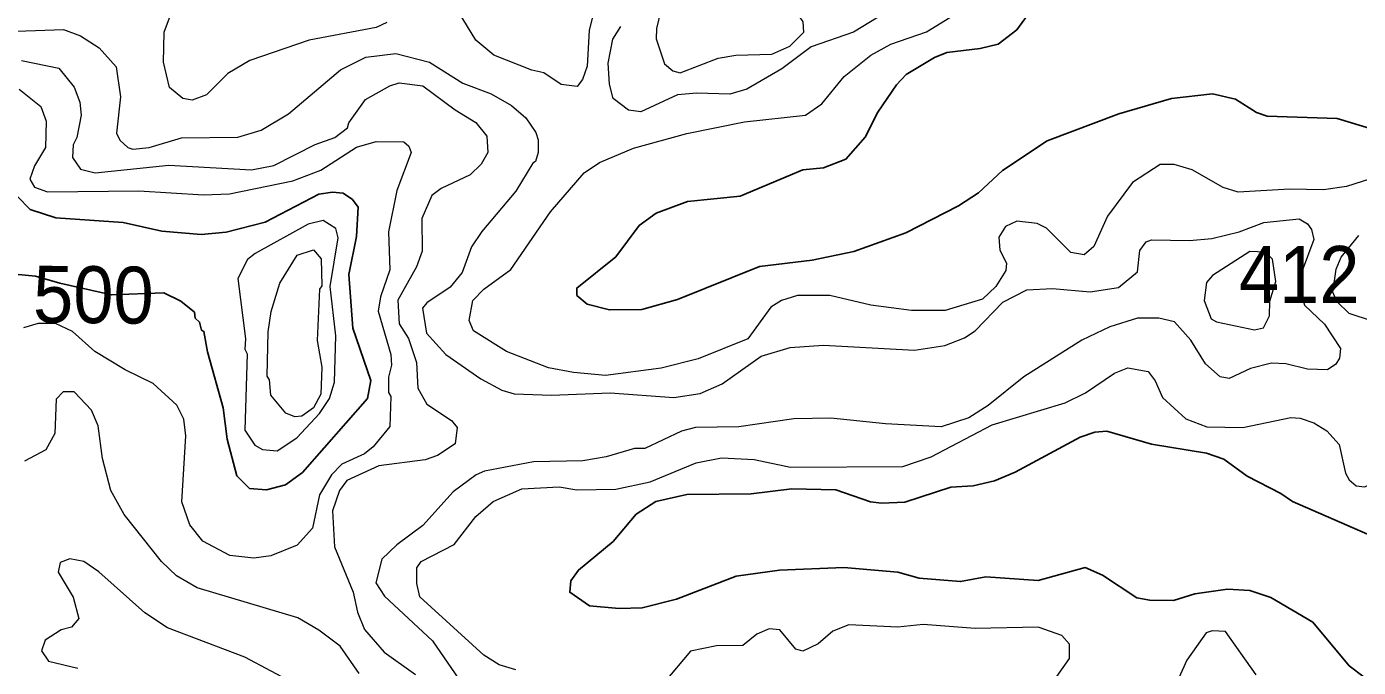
# Model space of a CAD drawing. Extents: x 763.2 to 816.8, y 7896.5 to 7952.7.
# Drawn here: x 782.642 to 786.389, y 7904.218 to 7906.02 of the extents above; entities that cross this region are included whole.
import ezdxf
from ezdxf.enums import TextEntityAlignment as Align

# ---------------------------------------------------------------- set-up
doc = ezdxf.new("R2010")
doc.units = 0
doc.header["$LTSCALE"] = 0.064
doc.layers.add('1', color=7, linetype='Continuous', lineweight=25)
doc.layers.add('2', color=7, linetype='Continuous', lineweight=13)
doc.layers.add('21', color=7, linetype='Continuous')
doc.layers.add('61', color=7, linetype='Continuous')

msp = doc.modelspace()

# ---------------------------------------------------------------- linework, layer by layer
at = {"layer": '1'}
for points in [[(785.5, 7906.1113), (785.4282, 7906.0118), (785.3751, 7905.9715), (785.3247, 7905.9586), (785.2308, 7905.9477), (785.1961, 7905.9335), (785.1166, 7905.8856), (785.0895, 7905.8569), (785.037, 7905.7802), (785.0009, 7905.7092), (784.9469, 7905.6476), (784.8838, 7905.6229), (784.8257, 7905.6178), (784.6498, 7905.5438), (784.5011, 7905.5287), (784.4132, 7905.4959), (784.3656, 7905.4614), (784.2997, 7905.3729), (784.1897, 7905.2849), (784.1901, 7905.2644), (784.2195, 7905.2397), (784.2816, 7905.2233), (784.373, 7905.225), (784.473, 7905.2531), (784.7039, 7905.3452), (784.8519, 7905.3633), (784.9693, 7905.3879), (785.1155, 7905.4405), (785.2634, 7905.5161), (785.3197, 7905.5532), (785.3872, 7905.6155), (785.5136, 7905.6994), (785.7147, 7905.7754), (785.8633, 7905.8183), (785.9781, 7905.8312), (786.0434, 7905.8164), (786.102, 7905.7792), (786.1321, 7905.7689), (786.3288, 7905.7624), (786.5118, 7905.7069)], [(782.6087, 7905.3237), (782.6671, 7905.3186), (782.7354, 7905.299), (782.8807, 7905.2658), (783.0287, 7905.2714), (783.0759, 7905.2477), (783.1141, 7905.2169), (783.1168, 7905.2004), (783.129, 7905.1891), (783.1342, 7905.167), (783.141, 7905.1632), (783.1508, 7905.1057), (783.1951, 7904.9479), (783.2069, 7904.86), (783.2334, 7904.7566), (783.2692, 7904.7213), (783.3171, 7904.7174), (783.3705, 7904.7316), (783.4188, 7904.7664), (783.6014, 7904.9743), (783.6109, 7905.0252), (783.5598, 7905.1719), (783.5489, 7905.3227), (783.5699, 7905.4296), (783.5747, 7905.5129), (783.5595, 7905.5343)], [(783.2035, 7905.4419), (783.1329, 7905.4355), (783.0228, 7905.4452), (782.9136, 7905.4698), (782.7249, 7905.4826), (782.6521, 7905.5058), (782.6154, 7905.5439)], [(783.5595, 7905.5343), (783.533, 7905.5519), (783.5026, 7905.5551), (783.464, 7905.5487), (783.3136, 7905.4704), (783.2035, 7905.4419)], [(786.4141, 7904.5923), (786.2029, 7904.6843), (786.1708, 7904.7075), (786.0762, 7904.7556), (786.0105, 7904.8032), (785.9613, 7904.8209), (785.8071, 7904.8459), (785.6814, 7904.8827), (785.6474, 7904.8794), (785.6064, 7904.8658), (785.4236, 7904.7671), (785.3646, 7904.7423), (785.3054, 7904.729), (785.2418, 7904.7246), (785.1125, 7904.6826), (785.0475, 7904.6794), (785.0163, 7904.684), (784.9186, 7904.7171), (784.7952, 7904.7204), (784.6806, 7904.7058), (784.4994, 7904.704), (784.4126, 7904.685), (784.3568, 7904.6489), (784.2926, 7904.5721), (784.1947, 7904.4918), (784.1736, 7904.4613), (784.1704, 7904.4292), (784.2257, 7904.3915), (784.3096, 7904.3836), (784.3737, 7904.3852), (784.4707, 7904.4094), (784.6383, 7904.4741), (784.7599, 7904.4918), (784.9416, 7904.4985), (785.0928, 7904.4855), (785.1527, 7904.469), (785.2694, 7904.4592), (785.3407, 7904.4723), (785.4879, 7904.4625), (785.6197, 7904.4985), (785.6687, 7904.477), (785.765, 7904.4135), (785.8018, 7904.4068), (785.8685, 7904.4065), (785.9285, 7904.4244), (786.0204, 7904.4376), (786.0835, 7904.4342), (786.1427, 7904.4143), (786.2608, 7904.345), (786.3628, 7904.2219), (786.4892, 7904.1265)]]:
    msp.add_lwpolyline(points, dxfattribs=at)
at = {"layer": '2'}
for points in [[(784.7261, 7906.0858), (784.6853, 7906.0929), (784.6018, 7906.125), (784.5566, 7906.1492), (784.4997, 7906.1938), (784.4796, 7906.1929), (784.4689, 7906.1856), (784.4429, 7906.137), (784.4144, 7906.0152), (784.4132, 7905.9865), (784.4364, 7905.9155), (784.4604, 7905.8958), (784.481, 7905.8907), (784.5874, 7905.9315), (784.6373, 7905.9398), (784.7391, 7905.9434), (784.7897, 7905.9658), (784.8289, 7906.0049), (784.8272, 7906.0339), (784.8165, 7906.0488)], [(783.4024, 7904.8633), (783.4665, 7904.9323), (783.4947, 7904.9742), (783.5088, 7905.0207), (783.5125, 7905.1502), (783.4961, 7905.289), (783.519, 7905.4263), (783.5123, 7905.4529), (783.4762, 7905.4746), (783.4343, 7905.4647), (783.2852, 7905.3822), (783.2637, 7905.365), (783.2366, 7905.312), (783.2576, 7905.1418), (783.2562, 7905.1127), (783.2627, 7905.1002), (783.2564, 7904.885), (783.2847, 7904.8432), (783.306, 7904.831), (783.3475, 7904.8273)], [(783.3289, 7904.9834), (783.3251, 7905.0265), (783.3186, 7905.0374), (783.3219, 7905.1623), (783.3298, 7905.2186), (783.3546, 7905.2983), (783.4032, 7905.3773), (783.4495, 7905.3923), (783.4713, 7905.3676), (783.473, 7905.2917), (783.4666, 7905.2817), (783.46, 7905.1372), (783.4731, 7905.0628), (783.4695, 7904.9868), (783.4492, 7904.948), (783.4165, 7904.9242), (783.3965, 7904.923), (783.3714, 7904.9326)], [(786.1475, 7905.3664), (786.1264, 7905.386), (786.0829, 7905.3874), (785.9783, 7905.3206), (785.9616, 7905.3005), (785.9548, 7905.2498), (785.9745, 7905.1988), (785.9895, 7905.19), (786.096, 7905.1676), (786.1218, 7905.1735), (786.1385, 7905.2069), (786.1391, 7905.2477), (786.1564, 7905.3037)]]:
    msp.add_lwpolyline(points, close=True, dxfattribs=at)
for points in [[(784.2493, 7906.1088), (784.2244, 7906.0095), (784.219, 7905.9096), (784.2062, 7905.8715), (784.191, 7905.8516), (784.1461, 7905.8577), (784.0969, 7905.8907), (784.0638, 7905.8975), (783.9564, 7905.9401), (783.9057, 7905.982), (783.8459, 7906.0809)], [(783.0818, 7905.8179), (783.0447, 7905.8492), (783.0278, 7905.9208), (783.0294, 7906.0045), (783.0499, 7906.0604)], [(784.1101, 7905.0609), (783.9921, 7905.1067), (783.8995, 7905.165), (783.8874, 7905.1939), (783.8976, 7905.2498), (783.9283, 7905.2823), (784.004, 7905.3372), (784.1157, 7905.4994), (784.2107, 7905.6091), (784.2541, 7905.6382), (784.3494, 7905.6781), (784.4993, 7905.7198), (784.6621, 7905.7528), (784.8338, 7905.7715), (784.8793, 7905.803), (784.9419, 7905.8801), (785.0167, 7905.9406), (785.0738, 7905.971), (785.1738, 7906.0062), (785.2513, 7906.0533)], [(782.56, 7906.0057), (782.746, 7906.0121), (782.7941, 7905.9948), (782.8468, 7905.9612), (782.8943, 7905.9069), (782.9061, 7905.8231), (782.8947, 7905.7205), (782.9046, 7905.7013), (782.9274, 7905.6804), (782.9415, 7905.6754), (782.9873, 7905.6803), (783.078, 7905.7078), (783.2364, 7905.7099), (783.3021, 7905.7295), (783.3789, 7905.7747), (783.5257, 7905.8986), (783.5961, 7905.9345), (783.6809, 7905.9444), (783.7754, 7905.92), (783.8698, 7905.8613), (783.9491, 7905.8315), (784.0067, 7905.7981), (784.0466, 7905.7639), (784.0747, 7905.7223), (784.0811, 7905.7024), (784.0812, 7905.666), (784.0742, 7905.641), (784.066, 7905.6363), (784.0182, 7905.558), (783.9233, 7905.4444), (783.8939, 7905.4006), (783.8677, 7905.3291), (783.8341, 7905.2871), (783.768, 7905.2435), (783.7561, 7905.2281), (783.767, 7905.1581), (783.822, 7905.0977), (783.9202, 7905.0294), (783.9792, 7904.9982), (784.0138, 7904.9874), (784.1189, 7904.9833), (784.2842, 7904.9899), (784.4631, 7904.9768), (784.5374, 7904.9882), (784.5985, 7905.0154), (784.7091, 7905.0931), (784.7905, 7905.1179), (784.8838, 7905.1246), (785.1402, 7905.11), (785.225, 7905.1231), (785.2803, 7905.1445), (785.3103, 7905.1643), (785.3887, 7905.2454), (785.4559, 7905.2799), (785.5281, 7905.284), (785.634, 7905.2743), (785.7134, 7905.2863), (785.7673, 7905.3308), (785.774, 7905.3903), (785.7921, 7905.4152), (785.8067, 7905.4203), (785.9134, 7905.4189)], [(783.6554, 7906.0319), (783.6256, 7906.0176), (783.4369, 7905.9825)], [(785.038, 7906.0474), (784.9685, 7906.0053), (784.8492, 7905.9639), (784.7667, 7905.9021), (784.6684, 7905.8449), (784.6209, 7905.83), (784.5274, 7905.833), (784.4731, 7905.8282), (784.3704, 7905.7806), (784.3355, 7905.7857), (784.2919, 7905.8185), (784.2816, 7905.8583), (784.2785, 7905.918), (784.2917, 7905.9851), (784.3141, 7906.0205)], [(783.4369, 7905.9825), (783.2703, 7905.9247), (783.208, 7905.8881), (783.1482, 7905.8286), (783.1082, 7905.8133), (783.0818, 7905.8179)], [(782.6276, 7905.925), (782.7333, 7905.9035), (782.7764, 7905.8505), (782.7919, 7905.8082), (782.7959, 7905.7715), (782.7834, 7905.7089), (782.7735, 7905.6875), (782.7717, 7905.6525), (782.7942, 7905.6199), (782.8354, 7905.6095), (783.0425, 7905.6308), (783.2751, 7905.6178), (783.3379, 7905.6297), (783.454, 7905.6884), (783.5092, 7905.7082), (783.5446, 7905.7358), (783.5487, 7905.7501), (783.5958, 7905.8152), (783.6638, 7905.8542), (783.6907, 7905.8623), (783.7568, 7905.8537), (783.8482, 7905.7861), (783.9064, 7905.7511), (783.9369, 7905.7119), (783.9397, 7905.6659), (783.9208, 7905.6334), (783.8897, 7905.6032), (783.8084, 7905.565), (783.7826, 7905.5457), (783.7545, 7905.4811), (783.7549, 7905.3885), (783.7389, 7905.3443), (783.6868, 7905.2512), (783.69, 7905.1846), (783.7163, 7905.1434), (783.7391, 7905.0753), (783.7428, 7905.0037), (783.7681, 7904.9584), (783.8378, 7904.9125), (783.8533, 7904.8925), (783.8475, 7904.8471), (783.7982, 7904.8141), (783.7636, 7904.8015), (783.633, 7904.7849), (783.5432, 7904.744), (783.522, 7904.7159), (783.5028, 7904.6579), (783.5082, 7904.5572), (783.5613, 7904.4291), (783.5733, 7904.3728), (783.5932, 7904.3244), (783.6484, 7904.2608), (783.7359, 7904.1978)], [(782.6218, 7905.8444), (782.682, 7905.796), (782.6974, 7905.7543), (782.6957, 7905.6808), (782.6643, 7905.6286), (782.6516, 7905.5914), (782.6641, 7905.5689), (782.7013, 7905.5553), (782.9584, 7905.5584), (783.1397, 7905.5471), (783.2134, 7905.5504), (783.3916, 7905.5867), (783.4704, 7905.6164), (783.5706, 7905.6817), (783.6253, 7905.6975), (783.703, 7905.6965), (783.7175, 7905.6839), (783.7239, 7905.6663), (783.684, 7905.5598), (783.6605, 7905.4428), (783.6637, 7905.3365), (783.6377, 7905.2601), (783.6311, 7905.2201), (783.6671, 7905.0977), (783.6686, 7905.0678), (783.6604, 7905.0342), (783.6605, 7904.9911), (783.667, 7904.9796), (783.6636, 7904.8953), (783.617, 7904.8384), (783.5924, 7904.8187), (783.5291, 7904.7893), (783.4995, 7904.7597), (783.4663, 7904.7033), (783.4468, 7904.6093), (783.4036, 7904.562), (783.3291, 7904.5317), (783.2817, 7904.5249), (783.2141, 7904.5329), (783.1376, 7904.5727), (783.1015, 7904.6188), (783.0789, 7904.6836), (783.0901, 7904.869), (783.0847, 7904.9157), (783.0649, 7904.956), (782.9981, 7905.0162), (782.9198, 7905.0545), (782.8344, 7905.1063), (782.7713, 7905.1624), (782.7236, 7905.1852), (782.6751, 7905.1851), (782.6331, 7905.1729)], [(786.487, 7905.6125), (786.3551, 7905.5703), (786.2909, 7905.5616), (786.1947, 7905.5634), (786.0505, 7905.5552), (786.0083, 7905.5678), (785.9212, 7905.618), (785.8702, 7905.6325), (785.8313, 7905.6324), (785.7533, 7905.5821), (785.6827, 7905.4875), (785.6444, 7905.4017), (785.6168, 7905.3781), (785.5798, 7905.3848), (785.5114, 7905.4534), (785.4846, 7905.4665), (785.4279, 7905.4732), (785.396, 7905.458), (785.3769, 7905.4284), (785.3796, 7905.3917), (785.3987, 7905.3549), (785.3972, 7905.3346), (785.3684, 7905.2896), (785.3317, 7905.2539), (785.2264, 7905.222), (785.1314, 7905.2217), (785.0172, 7905.2366), (784.9021, 7905.2643), (784.8108, 7905.2643), (784.7655, 7905.2497), (784.7354, 7905.2313), (784.6715, 7905.1421)], [(786.2459, 7905.4658), (786.2569, 7905.45), (786.2636, 7905.4215), (786.2303, 7905.3336), (786.2227, 7905.289), (786.2374, 7905.2371), (786.2932, 7905.1838), (786.3387, 7905.1154), (786.3358, 7905.0876), (786.325, 7905.0713), (786.3017, 7905.0545), (786.2454, 7905.0571), (786.1847, 7905.0719), (786.1446, 7905.0737), (786.0855, 7905.0587), (786.0253, 7905.0309), (786, 7905.035), (785.9584, 7905.0718), (785.9174, 7905.1386), (785.8714, 7905.1898), (785.8272, 7905.2001), (785.7675, 7905.2001), (785.6898, 7905.1761), (785.6109, 7905.1385), (785.448, 7905.0354), (785.347, 7904.9546), (785.2928, 7904.9201), (785.2151, 7904.8946), (785.058, 7904.9029), (784.9046, 7904.9193), (784.8004, 7904.9175), (784.6456, 7904.8947), (784.5243, 7904.8928), (784.4848, 7904.8828), (784.3816, 7904.834), (784.3523, 7904.8336), (784.2723, 7904.8099), (784.2067, 7904.7994), (784.068, 7904.7959), (783.9299, 7904.7696), (783.907, 7904.7593), (783.8423, 7904.7114), (783.7573, 7904.6169), (783.6839, 7904.5626), (783.6413, 7904.5221), (783.6243, 7904.4555), (783.6486, 7904.4186), (783.7843, 7904.2926), (783.8578, 7904.1849)], [(785.9134, 7905.4189), (785.976, 7905.4245), (786.0533, 7905.4436), (786.1224, 7905.4697), (786.2224, 7905.4793), (786.2459, 7905.4658)], [(786.428, 7905.1921), (786.3629, 7905.2132), (786.3283, 7905.2472), (786.3164, 7905.2733), (786.3261, 7905.3383), (786.3401, 7905.3723), (786.3897, 7905.4327)], [(784.6715, 7905.1421), (784.5315, 7905.0863), (784.4272, 7905.0601), (784.2711, 7905.0393), (784.1804, 7905.0474), (784.1101, 7905.0609)], [(784.0188, 7904.211), (783.9714, 7904.2248), (783.9282, 7904.2521), (783.7488, 7904.4163), (783.7401, 7904.4536), (783.7397, 7904.4982), (783.7526, 7904.5162), (783.8447, 7904.5634), (783.9064, 7904.6426), (783.9551, 7904.6842), (784.0351, 7904.7201), (784.1401, 7904.7254), (784.1897, 7904.7173), (784.2997, 7904.7195), (784.3967, 7904.7402), (784.5257, 7904.7935), (784.5966, 7904.8073), (784.6892, 7904.8025), (784.7911, 7904.7812), (785.1072, 7904.7831), (785.1869, 7904.8098), (785.3584, 7904.9006), (785.5635, 7904.962), (785.621, 7904.99), (785.7027, 7905.0453), (785.7402, 7905.0602), (785.7973, 7905.05), (785.8171, 7905.0241), (785.8372, 7904.9768), (785.9036, 7904.9172), (785.9619, 7904.8946), (786.0637, 7904.893), (786.1985, 7904.9208), (786.2248, 7904.919), (786.263, 7904.9063), (786.3003, 7904.8837), (786.335, 7904.8447)], [(783.5782, 7904.201), (783.5244, 7904.2776), (783.4642, 7904.323), (783.4056, 7904.3571), (783.1224, 7904.4421), (783.0639, 7904.4756), (783.0218, 7904.5159), (782.9164, 7904.6476), (782.8788, 7904.7158), (782.8559, 7904.8053), (782.8437, 7904.8973), (782.8251, 7904.9412), (782.776, 7904.9929), (782.7449, 7904.9927), (782.7255, 7904.9727), (782.722, 7904.8755), (782.6959, 7904.8295), (782.6359, 7904.7979)], [(786.335, 7904.8447), (786.352, 7904.7644), (786.3624, 7904.7452), (786.3823, 7904.7288), (786.4069, 7904.7257), (786.461, 7904.7535)], [(783.404, 7904.1681), (783.2561, 7904.247), (783.0382, 7904.329), (782.9746, 7904.3711), (782.8456, 7904.4864), (782.8031, 7904.5162), (782.7637, 7904.5231), (782.737, 7904.5127), (782.7306, 7904.4856), (782.7732, 7904.4156), (782.7894, 7904.3552), (782.7681, 7904.3311), (782.7395, 7904.3236), (782.6942, 7904.2946), (782.6845, 7904.2643), (782.7042, 7904.2358), (782.7868, 7904.2156)], [(785.5406, 7904.1927), (785.5761, 7904.2433), (785.5763, 7904.283), (785.5549, 7904.3076), (785.4879, 7904.3308), (785.3104, 7904.3277), (785.164, 7904.339), (785.0935, 7904.3309), (784.9554, 7904.3373), (784.91, 7904.3196), (784.8688, 7904.284), (784.8262, 7904.2636), (784.8062, 7904.2692), (784.7612, 7904.3232), (784.7315, 7904.3261), (784.6966, 7904.3115), (784.6575, 7904.2795), (784.5834, 7904.2781), (784.5102, 7904.2632), (784.4356, 7904.1758)], [(786.1014, 7904.1973), (786.0152, 7904.3189), (785.9775, 7904.321), (785.96, 7904.3149), (785.9062, 7904.2386), (785.8748, 7904.1696)]]:
    msp.add_lwpolyline(points, dxfattribs=at)

# ---------------------------------------------------------------- texts
at = {"layer": '21', "width": 0.95}
msp.add_text('412', height=0.16, dxfattribs=at).set_placement((786.0527, 7905.2433))
at = {"layer": '61', "width": 0.95}
msp.add_text('500', height=0.16, rotation=359.399, dxfattribs=at).set_placement((782.8294, 7905.1863), align=Align.CENTER)

doc.saveas('drawing.dxf')
